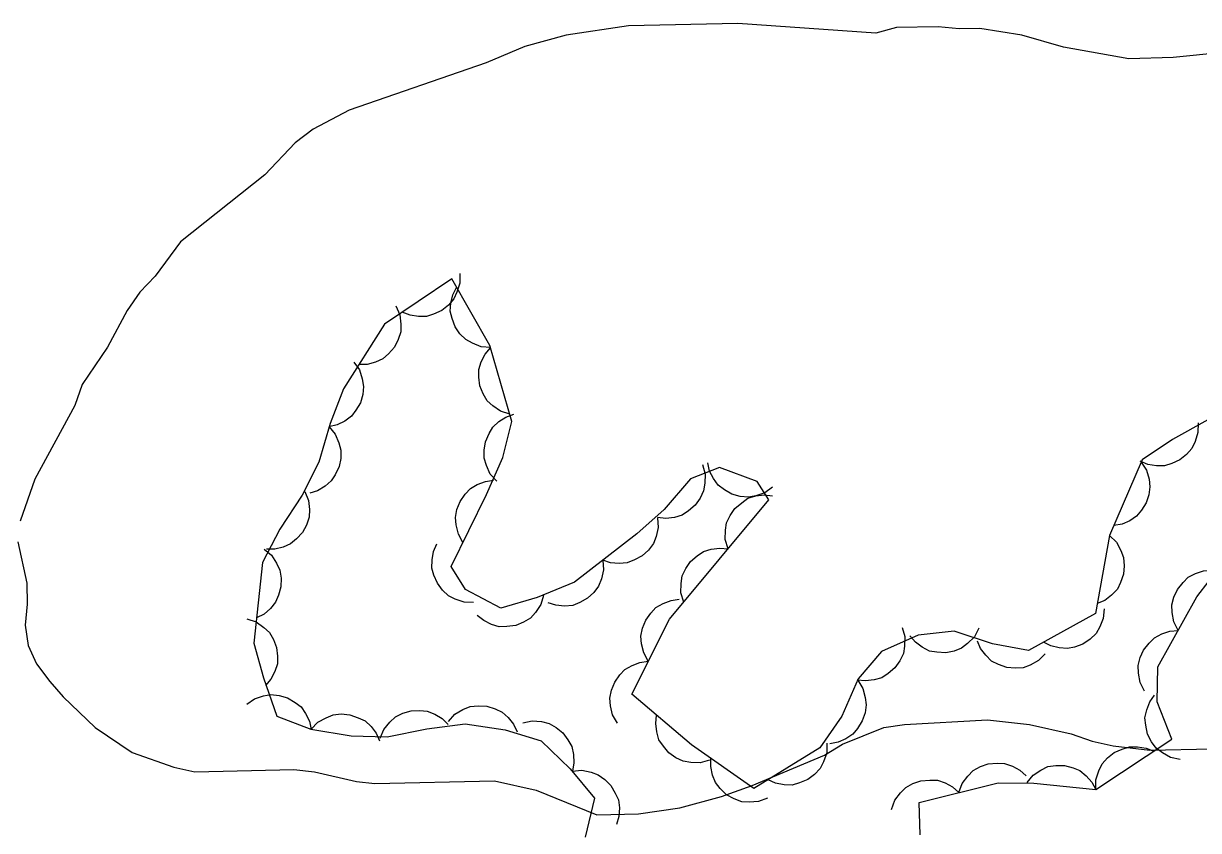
# Model space of a CAD drawing. Extents: x 336540 to 340074, y 5572036 to 5573747.
# Drawn here: x 337233.5 to 337284.4, y 5573009.5 to 5573044.5 of the extents above; entities that cross this region are included whole.
import ezdxf

# ---------------------------------------------------------------- set-up
doc = ezdxf.new("R2010")
doc.units = 0
doc.layers.add('Niveau 2', color=7, linetype='Continuous')
doc.layers.add('Niveau 44', color=7, linetype='Continuous')

msp = doc.modelspace()

# ---------------------------------------------------------------- linework, layer by layer
at = {"layer": 'Niveau 2'}
for points in [[(337287.43, 5573043.41), (337283.27, 5573042.98), (337281.36, 5573042.93), (337278.53, 5573043.43), (337276.72, 5573043.95), (337274.91, 5573044.25), (337274.01, 5573044.23), (337273.11, 5573044.32), (337271.3, 5573044.28), (337270.41, 5573044.04), (337264.43, 5573044.46), (337259.7, 5573044.36), (337257.01, 5573043.96), (337255.22, 5573043.46), (337253.54, 5573042.75), (337247.62, 5573040.7), (337246.06, 5573039.88), (337245.28, 5573039.29), (337243.96, 5573037.91), (337240.31, 5573035.01), (337239.22, 5573033.52), (337238.56, 5573032.83), (337238.01, 5573032.03), (337237.15, 5573030.44), (337236.06, 5573028.83), (337235.74, 5573027.92), (337234.01, 5573024.73), (337233.37, 5573022.91)], [(337233.28, 5573022.01), (337233.66, 5573020.22)], [(337233.66, 5573020.22), (337233.68, 5573019.32), (337233.59, 5573018.41), (337233.72, 5573017.52), (337234.08, 5573016.73), (337234.66, 5573015.96), (337235.24, 5573015.3), (337236.62, 5573013.98), (337238.22, 5573012.89), (337240.03, 5573012.25), (337240.94, 5573012.05), (337245.22, 5573012.15), (337246.12, 5573012.05), (337247.93, 5573011.64), (337248.72, 5573011.55), (337253.9, 5573011.67), (337255.71, 5573011.26), (337258.33, 5573010.19), (337260.13, 5573010.23), (337261.93, 5573010.5), (337263.72, 5573010.99), (337265.06, 5573011.47), (337268.18, 5573012.78), (337268.96, 5573013.25), (337270.75, 5573013.97), (337271.64, 5573014.1), (337275.24, 5573014.3), (337277.05, 5573014.11), (337278.86, 5573013.7), (337279.77, 5573013.38), (337280.68, 5573013.18), (337282.26, 5573012.99), (337284.96, 5573013.05)]]:
    msp.add_lwpolyline(points, dxfattribs=at)
at = {"layer": 'Niveau 44'}
for points in [[(337280.52, 5573022.29), (337279.91, 5573018.91), (337277.01, 5573017.31), (337275.46, 5573017.6), (337273.8, 5573018.15), (337272.24, 5573017.98), (337270.65, 5573017.26), (337269.64, 5573016.08), (337268.94, 5573014.47), (337267.98, 5573013.1), (337265.13, 5573011.33), (337262.43, 5573013.22), (337259.85, 5573015.42), (337261.47, 5573018.66), (337265.78, 5573023.83), (337265.27, 5573024.63), (337263.64, 5573025.24), (337262.38, 5573024.74), (337261.25, 5573023.41), (337260.06, 5573022.36), (337257.37, 5573020.27), (337255.75, 5573019.61), (337254.18, 5573019.14), (337252.65, 5573019.95), (337252.03, 5573020.94), (337253.56, 5573024.06), (337254.26, 5573025.66), (337254.66, 5573027.22), (337253.7, 5573030.51), (337252.05, 5573033.4), (337249.14, 5573031.44), (337247.37, 5573028.64), (337246.79, 5573027.14), (337246.3, 5573025.46), (337245.58, 5573024.03), (337244.61, 5573022.56), (337243.87, 5573021.12), (337243.49, 5573017.62), (337243.91, 5573016.12), (337244.49, 5573014.47), (337245.96, 5573013.9), (337247.7, 5573013.61), (337249.26, 5573013.57), (337250.97, 5573013.92), (337252.63, 5573014.13), (337254.36, 5573013.87), (337255.93, 5573013.4), (337257.18, 5573012.18), (337258.23, 5573010.92), (337257.82, 5573009.22)], [(337252.4, 5573033.64), (337252.4, 5573033.22), (337252.28, 5573032.83), (337252.14, 5573032.53), (337251.91, 5573032.26), (337251.62, 5573032.03), (337251.27, 5573031.87), (337250.96, 5573031.77), (337250.61, 5573031.77), (337250.25, 5573031.83), (337249.91, 5573031.96)], [(337253.75, 5573030.43), (337253.33, 5573030.46), (337252.95, 5573030.61), (337252.66, 5573030.77), (337252.41, 5573031.02), (337252.2, 5573031.32), (337252.07, 5573031.68), (337251.99, 5573032), (337252.02, 5573032.35), (337252.1, 5573032.71), (337252.26, 5573033.03)], [(337249.64, 5573032.23), (337249.8, 5573031.84), (337249.85, 5573031.44), (337249.85, 5573031.11), (337249.74, 5573030.77), (337249.57, 5573030.45), (337249.32, 5573030.16), (337249.07, 5573029.94), (337248.75, 5573029.8), (337248.39, 5573029.7), (337248.03, 5573029.69)], [(337254.57, 5573027.54), (337254.17, 5573027.67), (337253.83, 5573027.9), (337253.59, 5573028.12), (337253.41, 5573028.42), (337253.27, 5573028.77), (337253.23, 5573029.15), (337253.23, 5573029.47), (337253.33, 5573029.81), (337253.5, 5573030.14), (337253.73, 5573030.42)], [(337247.82, 5573029.8), (337248.06, 5573029.46), (337248.18, 5573029.07), (337248.24, 5573028.74), (337248.2, 5573028.39), (337248.1, 5573028.04), (337247.9, 5573027.71), (337247.71, 5573027.45), (337247.42, 5573027.24), (337247.09, 5573027.08), (337246.74, 5573027)], [(337254, 5573024.64), (337253.72, 5573024.95), (337253.55, 5573025.32), (337253.45, 5573025.64), (337253.45, 5573025.99), (337253.51, 5573026.35), (337253.67, 5573026.7), (337253.83, 5573026.98), (337254.09, 5573027.22), (337254.4, 5573027.42), (337254.74, 5573027.54)], [(337272.33, 5573009.33), (337272.28, 5573010.73), (337275.7, 5573011.58), (337277.25, 5573011.56), (337279.93, 5573011.29), (337283.22, 5573013.47), (337282.58, 5573015.08), (337282.61, 5573016.6), (337284.3, 5573019.63), (337285.37, 5573021.02), (337286.34, 5573022.45), (337286.99, 5573024.07), (337287.37, 5573025.51), (337286.06, 5573026.67), (337284.78, 5573027.3), (337283.25, 5573026.44), (337281.93, 5573025.56), (337280.52, 5573022.29)], [(337246.75, 5573027), (337247.01, 5573026.67), (337247.17, 5573026.3), (337247.26, 5573025.98), (337247.25, 5573025.63), (337247.18, 5573025.27), (337247.01, 5573024.92), (337246.84, 5573024.65), (337246.57, 5573024.42), (337246.25, 5573024.23), (337245.91, 5573024.12)], [(337284.35, 5573027.17), (337284.34, 5573026.75), (337284.22, 5573026.36), (337284.08, 5573026.06), (337283.85, 5573025.8), (337283.56, 5573025.57), (337283.21, 5573025.41), (337282.9, 5573025.31), (337282.55, 5573025.31), (337282.18, 5573025.37), (337281.85, 5573025.51)], [(337262.9, 5573025.36), (337263.02, 5573024.95), (337263.01, 5573024.55), (337262.95, 5573024.22), (337262.8, 5573023.9), (337262.59, 5573023.6), (337262.3, 5573023.36), (337262.03, 5573023.17), (337261.69, 5573023.07), (337261.32, 5573023.03), (337260.96, 5573023.07)], [(337265.94, 5573024.38), (337265.6, 5573024.14), (337265.21, 5573024.01), (337264.89, 5573023.95), (337264.54, 5573023.98), (337264.18, 5573024.08), (337263.85, 5573024.27), (337263.59, 5573024.47), (337263.38, 5573024.75), (337263.21, 5573025.08), (337263.13, 5573025.43)], [(337281.89, 5573025.47), (337282.12, 5573025.12), (337282.23, 5573024.73), (337282.27, 5573024.4), (337282.22, 5573024.05), (337282.1, 5573023.7), (337281.9, 5573023.38), (337281.69, 5573023.13), (337281.4, 5573022.93), (337281.06, 5573022.78), (337280.7, 5573022.72)], [(337252.54, 5573021.99), (337252.34, 5573022.35), (337252.24, 5573022.75), (337252.21, 5573023.07), (337252.28, 5573023.42), (337252.42, 5573023.76), (337252.64, 5573024.08), (337252.86, 5573024.32), (337253.16, 5573024.5), (337253.51, 5573024.63), (337253.86, 5573024.68)], [(337245.69, 5573024.2), (337245.85, 5573023.81), (337245.89, 5573023.41), (337245.88, 5573023.08), (337245.77, 5573022.74), (337245.59, 5573022.42), (337245.33, 5573022.14), (337245.08, 5573021.93), (337244.76, 5573021.79), (337244.4, 5573021.7), (337244.04, 5573021.69)], [(337264.01, 5573021.71), (337263.89, 5573022.11), (337263.9, 5573022.52), (337263.95, 5573022.84), (337264.1, 5573023.16), (337264.31, 5573023.46), (337264.6, 5573023.71), (337264.87, 5573023.9), (337265.21, 5573024), (337265.57, 5573024.05), (337265.93, 5573024.01)], [(337260.96, 5573023.06), (337260.99, 5573022.64), (337260.9, 5573022.25), (337260.78, 5573021.94), (337260.57, 5573021.66), (337260.29, 5573021.41), (337259.96, 5573021.23), (337259.65, 5573021.1), (337259.3, 5573021.08), (337258.93, 5573021.11), (337258.59, 5573021.22)], [(337280.52, 5573022.29), (337280.82, 5573022), (337281.01, 5573021.64), (337281.13, 5573021.33), (337281.16, 5573020.98), (337281.13, 5573020.62), (337281, 5573020.25), (337280.86, 5573019.96), (337280.61, 5573019.71), (337280.32, 5573019.48), (337279.99, 5573019.34)], [(337243.93, 5573021.7), (337244.25, 5573021.43), (337244.47, 5573021.09), (337244.61, 5573020.79), (337244.67, 5573020.44), (337244.66, 5573020.07), (337244.55, 5573019.7), (337244.43, 5573019.4), (337244.21, 5573019.13), (337243.93, 5573018.88), (337243.61, 5573018.72)], [(337253, 5573019.39), (337252.59, 5573019.4), (337252.2, 5573019.53), (337251.91, 5573019.68), (337251.65, 5573019.92), (337251.43, 5573020.22), (337251.28, 5573020.57), (337251.19, 5573020.88), (337251.2, 5573021.23), (337251.27, 5573021.6), (337251.41, 5573021.93)], [(337262.09, 5573019.4), (337261.97, 5573019.8), (337261.98, 5573020.21), (337262.03, 5573020.54), (337262.18, 5573020.86), (337262.39, 5573021.16), (337262.68, 5573021.41), (337262.95, 5573021.59), (337263.28, 5573021.7), (337263.65, 5573021.74), (337264.01, 5573021.71)], [(337258.59, 5573021.22), (337258.62, 5573020.8), (337258.53, 5573020.41), (337258.41, 5573020.1), (337258.2, 5573019.82), (337257.93, 5573019.57), (337257.59, 5573019.39), (337257.29, 5573019.26), (337256.93, 5573019.23), (337256.56, 5573019.27), (337256.22, 5573019.38)], [(337283.49, 5573018.17), (337283.3, 5573018.55), (337283.23, 5573018.95), (337283.22, 5573019.28), (337283.3, 5573019.62), (337283.46, 5573019.95), (337283.7, 5573020.25), (337283.92, 5573020.48), (337284.24, 5573020.65), (337284.59, 5573020.76), (337284.95, 5573020.79)], [(337256.03, 5573019.69), (337255.91, 5573019.3), (337255.68, 5573018.96), (337255.46, 5573018.71), (337255.16, 5573018.53), (337254.82, 5573018.39), (337254.43, 5573018.35), (337254.11, 5573018.34), (337253.77, 5573018.44), (337253.44, 5573018.61), (337253.16, 5573018.83)], [(337260.56, 5573016.84), (337260.36, 5573017.21), (337260.27, 5573017.6), (337260.24, 5573017.93), (337260.31, 5573018.28), (337260.45, 5573018.62), (337260.67, 5573018.93), (337260.89, 5573019.17), (337261.2, 5573019.35), (337261.55, 5573019.48), (337261.9, 5573019.53)], [(337243.19, 5573018.68), (337243.59, 5573018.55), (337243.92, 5573018.31), (337244.16, 5573018.09), (337244.34, 5573017.79), (337244.47, 5573017.44), (337244.51, 5573017.06), (337244.51, 5573016.73), (337244.4, 5573016.4), (337244.23, 5573016.07), (337244, 5573015.79)], [(337280.29, 5573019.12), (337280.25, 5573018.7), (337280.1, 5573018.33), (337279.94, 5573018.04), (337279.68, 5573017.8), (337279.37, 5573017.59), (337279.01, 5573017.46), (337278.7, 5573017.39), (337278.34, 5573017.42), (337277.98, 5573017.51), (337277.66, 5573017.67)], [(337271.55, 5573018.31), (337271.66, 5573017.91), (337271.65, 5573017.5), (337271.6, 5573017.18), (337271.45, 5573016.86), (337271.23, 5573016.56), (337270.94, 5573016.32), (337270.67, 5573016.13), (337270.33, 5573016.04), (337269.96, 5573015.99), (337269.6, 5573016.03)], [(337274.87, 5573018.27), (337274.67, 5573017.9), (337274.38, 5573017.61), (337274.12, 5573017.41), (337273.79, 5573017.28), (337273.43, 5573017.21), (337273.05, 5573017.23), (337272.73, 5573017.28), (337272.41, 5573017.45), (337272.12, 5573017.67), (337271.88, 5573017.94)], [(337282.03, 5573015.55), (337281.84, 5573015.93), (337281.77, 5573016.33), (337281.76, 5573016.66), (337281.84, 5573017), (337281.99, 5573017.33), (337282.23, 5573017.63), (337282.46, 5573017.86), (337282.78, 5573018.03), (337283.13, 5573018.14), (337283.49, 5573018.17)], [(337277.74, 5573017.17), (337277.45, 5573016.88), (337277.09, 5573016.68), (337276.78, 5573016.56), (337276.43, 5573016.54), (337276.07, 5573016.58), (337275.71, 5573016.71), (337275.41, 5573016.85), (337275.16, 5573017.1), (337274.94, 5573017.39), (337274.8, 5573017.72)], [(337259.22, 5573014.16), (337259.01, 5573014.52), (337258.93, 5573014.92), (337258.9, 5573015.25), (337258.97, 5573015.59), (337259.11, 5573015.94), (337259.33, 5573016.25), (337259.55, 5573016.49), (337259.86, 5573016.66), (337260.2, 5573016.79), (337260.56, 5573016.84)], [(337269.62, 5573016.03), (337269.84, 5573015.67), (337269.95, 5573015.28), (337269.99, 5573014.95), (337269.94, 5573014.61), (337269.82, 5573014.26), (337269.61, 5573013.93), (337269.41, 5573013.68), (337269.11, 5573013.49), (337268.77, 5573013.34), (337268.42, 5573013.27)], [(337243.18, 5573014.98), (337243.52, 5573015.22), (337243.91, 5573015.34), (337244.23, 5573015.4), (337244.58, 5573015.36), (337244.94, 5573015.26), (337245.27, 5573015.06), (337245.53, 5573014.87), (337245.73, 5573014.58), (337245.89, 5573014.25), (337245.97, 5573013.89)], [(337283.57, 5573012.59), (337283.16, 5573012.68), (337282.81, 5573012.88), (337282.54, 5573013.08), (337282.33, 5573013.36), (337282.17, 5573013.69), (337282.09, 5573014.07), (337282.05, 5573014.39), (337282.13, 5573014.74), (337282.26, 5573015.08), (337282.46, 5573015.38)], [(337248.96, 5573013.51), (337249.12, 5573013.89), (337249.37, 5573014.21), (337249.62, 5573014.43), (337249.93, 5573014.59), (337250.29, 5573014.69), (337250.67, 5573014.71), (337250.99, 5573014.68), (337251.32, 5573014.55), (337251.64, 5573014.36), (337251.9, 5573014.11)], [(337251.91, 5573014.24), (337252.19, 5573014.55), (337252.54, 5573014.75), (337252.85, 5573014.88), (337253.2, 5573014.92), (337253.57, 5573014.9), (337253.93, 5573014.78), (337254.23, 5573014.64), (337254.49, 5573014.41), (337254.72, 5573014.12), (337254.88, 5573013.79)], [(337245.97, 5573013.9), (337246.26, 5573014.2), (337246.62, 5573014.4), (337246.92, 5573014.52), (337247.27, 5573014.56), (337247.64, 5573014.53), (337248, 5573014.4), (337248.3, 5573014.26), (337248.56, 5573014.02), (337248.78, 5573013.73), (337248.93, 5573013.4)], [(337255.13, 5573014.18), (337255.54, 5573014.26), (337255.94, 5573014.23), (337256.27, 5573014.15), (337256.57, 5573013.98), (337256.86, 5573013.75), (337257.08, 5573013.44), (337257.25, 5573013.15), (337257.32, 5573012.81), (337257.34, 5573012.44), (337257.28, 5573012.08)], [(337263.21, 5573012.56), (337262.8, 5573012.45), (337262.4, 5573012.46), (337262.07, 5573012.51), (337261.75, 5573012.66), (337261.45, 5573012.88), (337261.21, 5573013.17), (337261.02, 5573013.44), (337260.93, 5573013.78), (337260.88, 5573014.15), (337260.92, 5573014.51)], [(337268.29, 5573013.29), (337268.28, 5573012.88), (337268.14, 5573012.49), (337267.99, 5573012.2), (337267.75, 5573011.94), (337267.46, 5573011.72), (337267.1, 5573011.58), (337266.79, 5573011.48), (337266.44, 5573011.49), (337266.07, 5573011.57), (337265.74, 5573011.71)], [(337279.93, 5573011.29), (337279.93, 5573011.71), (337280.06, 5573012.1), (337280.2, 5573012.4), (337280.43, 5573012.66), (337280.72, 5573012.89), (337281.07, 5573013.04), (337281.38, 5573013.14), (337281.73, 5573013.14), (337282.1, 5573013.08), (337282.43, 5573012.95)], [(337265.72, 5573010.92), (337265.33, 5573010.77), (337264.93, 5573010.74), (337264.6, 5573010.76), (337264.27, 5573010.88), (337263.95, 5573011.06), (337263.67, 5573011.33), (337263.47, 5573011.59), (337263.34, 5573011.91), (337263.26, 5573012.28), (337263.27, 5573012.64)], [(337257.27, 5573012.08), (337257.68, 5573012.12), (337258.08, 5573012.04), (337258.39, 5573011.93), (337258.68, 5573011.73), (337258.94, 5573011.47), (337259.13, 5573011.13), (337259.27, 5573010.84), (337259.31, 5573010.49), (337259.29, 5573010.12), (337259.19, 5573009.77)], [(337274, 5573011.16), (337274.14, 5573011.55), (337274.39, 5573011.87), (337274.62, 5573012.11), (337274.93, 5573012.28), (337275.27, 5573012.4), (337275.66, 5573012.43), (337275.98, 5573012.42), (337276.32, 5573012.3), (337276.64, 5573012.12), (337276.91, 5573011.88)], [(337276.95, 5573011.59), (337277.21, 5573011.91), (337277.55, 5573012.13), (337277.85, 5573012.28), (337278.2, 5573012.33), (337278.57, 5573012.33), (337278.94, 5573012.23), (337279.24, 5573012.11), (337279.51, 5573011.88), (337279.76, 5573011.61), (337279.93, 5573011.29)], [(337271.09, 5573010.43), (337271.23, 5573010.83), (337271.47, 5573011.15), (337271.71, 5573011.38), (337272.01, 5573011.55), (337272.36, 5573011.67), (337272.75, 5573011.7), (337273.07, 5573011.69), (337273.4, 5573011.58), (337273.73, 5573011.4), (337274, 5573011.16)]]:
    msp.add_lwpolyline(points, dxfattribs=at)

doc.saveas('drawing.dxf')
